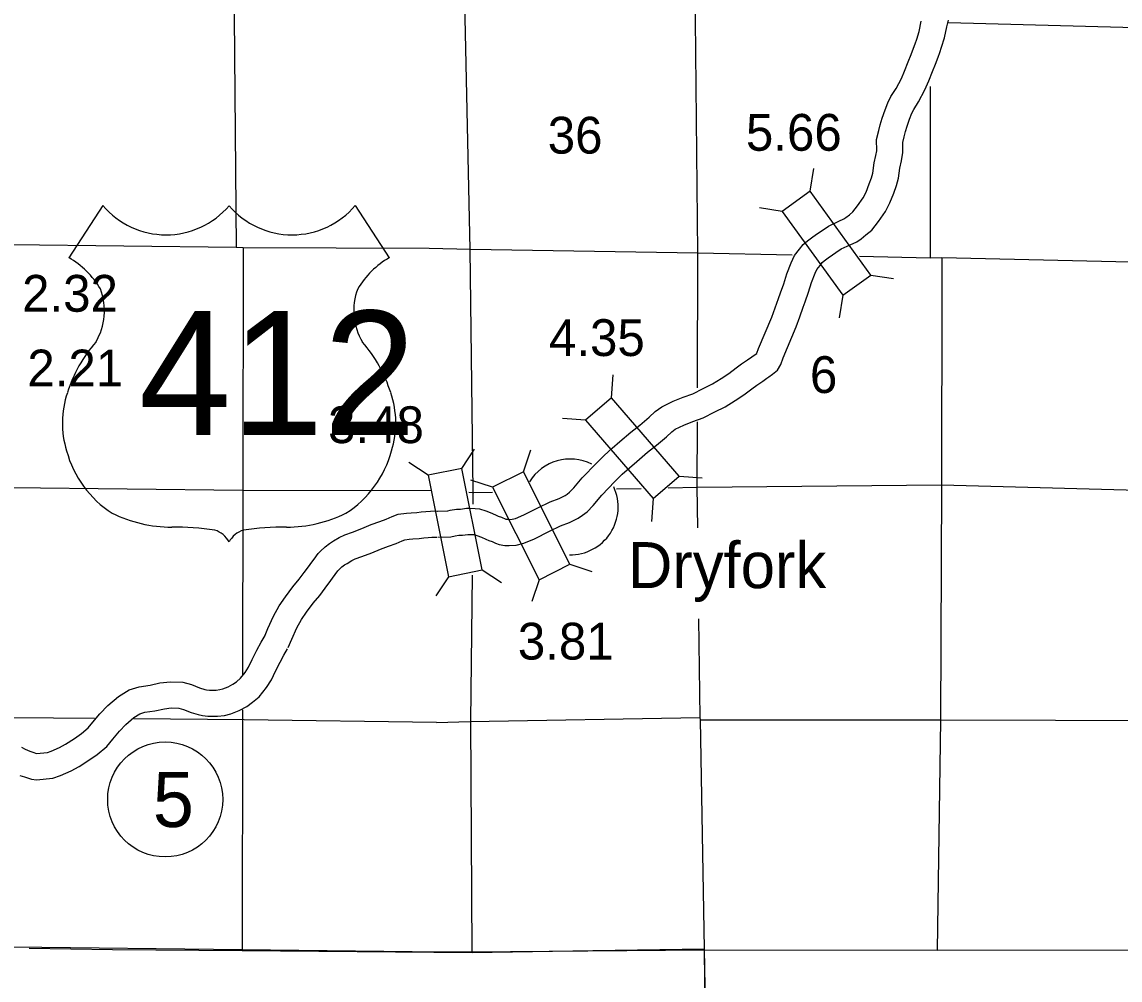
# Model space of a CAD drawing. Extents: x 77230 to 630905, y 790554 to 1662844.
# Drawn here: x 433436 to 458636, y 1503964 to 1525962 of the extents above; entities that cross this region are included whole.
import ezdxf

# ---------------------------------------------------------------- set-up
doc = ezdxf.new("R2010")
doc.units = 0
for name, color, linetype in [('Level 15', 7, 'Continuous'), ('Level 16', 7, 'Continuous'), ('Level 18', 7, 'Continuous'), ('Level 19', 7, 'Continuous'), ('Level 23', 7, 'Continuous'), ('Level 25', 7, 'Continuous'), ('Level 26', 7, 'Continuous'), ('Level 32', 7, 'Continuous'), ('Level 33', 7, 'Continuous'), ('Level 43', 7, 'Continuous')]:
    doc.layers.add(name, color=color, linetype=linetype)

msp = doc.modelspace()

# ---------------------------------------------------------------- linework, layer by layer
at = {"layer": 'Level 15'}
for points in [[(448859, 1533101), (448859, 1531515), (448852, 1531285), (448886, 1526167), (448883, 1526019), (448936, 1520658), (448930, 1517561)], [(442784, 1520763), (438511, 1520777), (438354, 1520782), (433196, 1520844), (433042, 1520842), (427898, 1520874), (427715, 1520873), (422575, 1520905), (422367, 1520911), (417667, 1520973)], [(451109, 1520608), (448944, 1520654), (443731, 1520734), (442784, 1520763)], [(468510, 1520256), (465175, 1520307), (464880, 1520314), (459887, 1520409), (459540, 1520433), (454545, 1520546), (454276, 1520541), (452654, 1520575)], [(448929, 1516778), (448926, 1515292), (448938, 1514346)], [(448964, 1512258), (448993, 1509996), (448997, 1509942), (449092, 1504685)]]:
    msp.add_lwpolyline(points, dxfattribs=at)
at = {"layer": 'Level 16'}
for points in [[(443576, 1550063), (443443, 1547209), (443490, 1541869), (443556, 1536552), (443571, 1531308), (443601, 1526056), (443715, 1520734), (443786, 1515186), (443783, 1514888)], [(438285, 1527843), (438307, 1526089), (438354, 1520782)], [(454701, 1525952), (459559, 1525820), (464863, 1525670), (469808, 1525557)], [(454276, 1524483), (454276, 1520541)], [(438511, 1520777), (438506, 1515223), (438498, 1510975)], [(454545, 1520546), (454545, 1519898)], [(454545, 1519898), (454542, 1515328), (454513, 1509931), (454438, 1504649)], [(448265, 1515268), (448934, 1515284), (454542, 1515336), (459912, 1515189), (465090, 1514982), (465952, 1514963)], [(442828, 1515198), (438508, 1515205), (433198, 1515264), (428642, 1515227)], [(443690, 1515165), (443802, 1515160), (444232, 1515170)], [(447081, 1515239), (447644, 1515253)], [(443766, 1513262), (443732, 1509915)], [(435103, 1509968), (433219, 1509983), (429610, 1510038)], [(438496, 1510172), (438496, 1509948), (438492, 1504667)], [(442947, 1509878), (443720, 1509899), (448993, 1509996)], [(442947, 1509878), (438536, 1509942), (436006, 1509962)], [(443732, 1509915), (443761, 1504609)], [(448997, 1509942), (454499, 1509941), (459809, 1509924), (465115, 1509710), (467578, 1509643)]]:
    msp.add_lwpolyline(points, dxfattribs=at)
at = {"layer": 'Level 18'}
for points in [[(428346, 1504767), (433236, 1504726), (438492, 1504667), (443044, 1504611)], [(449092, 1504685), (449202, 1498565)], [(443044, 1504611), (443761, 1504609), (449093, 1504658), (454438, 1504649), (459741, 1504659), (465041, 1504462), (470381, 1504317)]]:
    msp.add_lwpolyline(points, dxfattribs=at)
at = {"layer": 'Level 19'}
for p, q in [((451522, 1522076), (451605, 1522598)), ((450880, 1521612), (450359, 1521695)), ((452915, 1520152), (453437, 1520069)), ((452274, 1519687), (452191, 1519166)), ((446967, 1517334), (447006, 1517860)), ((446367, 1516817), (445841, 1516855)), ((443531, 1515711), (443823, 1516150)), ((444944, 1515634), (445110, 1516135)), ((442755, 1515554), (442315, 1515847)), ((448518, 1515534), (449045, 1515495)), ((444236, 1515279), (443735, 1515445)), ((447919, 1515017), (447880, 1514490)), ((446011, 1513511), (446512, 1513345)), ((444000, 1513382), (444440, 1513089)), ((443224, 1513225), (442931, 1512786)), ((445303, 1513156), (445137, 1512654))]:
    msp.add_line(p, q, dxfattribs=at)
for points in [[(452915, 1520152), (451522, 1522076), (450880, 1521612), (452274, 1519687)], [(448518, 1515534), (446967, 1517334), (446367, 1516817), (447919, 1515017)], [(442755, 1515554), (443224, 1513225), (444000, 1513382), (443531, 1515711)], [(446011, 1513511), (444944, 1515634), (444236, 1515279), (445303, 1513156)]]:
    msp.add_lwpolyline(points, close=True, dxfattribs=at)
at = {"layer": 'Level 23'}
for points in [[(442961, 1514732), (443206, 1514739), (443259, 1514750), (443405, 1514779), (443501, 1514778), (443640, 1514802), (443716, 1514796), (443836, 1514795), (443939, 1514784), (444078, 1514738), (444215, 1514684), (444332, 1514629), (444361, 1514616), (444440, 1514593), (444537, 1514548), (444575, 1514543), (444613, 1514541), (444685, 1514545), (444762, 1514565), (444951, 1514644), (445274, 1514806), (445561, 1514945), (445761, 1515019), (445898, 1515090), (445950, 1515124), (446002, 1515165), (446098, 1515262), (446295, 1515499), (446617, 1515830), (446796, 1516010), (446982, 1516178), (447160, 1516328), (447411, 1516544), (447616, 1516707), (447828, 1516891), (447969, 1517016), (448118, 1517125), (448382, 1517253), (448612, 1517345), (448831, 1517426), (449066, 1517545), (449281, 1517652), (449479, 1517774), (449657, 1517893), (449828, 1518020), (449951, 1518110), (450089, 1518205), (450185, 1518276), (450242, 1518315), (450299, 1518352), (450304, 1518357), (450341, 1518462), (450642, 1519184), (450721, 1519395), (450794, 1519611), (450843, 1519742), (450917, 1519949), (450988, 1520179), (451090, 1520435), (451166, 1520599), (451283, 1520746), (451367, 1520851), (451463, 1520937), (451583, 1521030), (451695, 1521105), (451774, 1521162), (451944, 1521275), (452185, 1521388), (452297, 1521441), (452345, 1521472), (452425, 1521536), (452503, 1521601), (452609, 1521740), (452739, 1521922), (452807, 1522056), (452880, 1522244), (452931, 1522383), (452959, 1522493), (452992, 1522724), (453035, 1522896), (453053, 1523006), (453049, 1523264), (453098, 1523470), (453133, 1523602), (453175, 1523754), (453242, 1523944), (453308, 1524107), (453376, 1524251), (453497, 1524436), (453618, 1524661), (453691, 1524834), (453771, 1525044), (453844, 1525217), (453899, 1525362), (453935, 1525462), (453972, 1525566), (454025, 1525743), (454074, 1525982)], [(442978, 1514132), (443277, 1514141), (443380, 1514163), (443459, 1514178), (443548, 1514177), (443669, 1514198), (443689, 1514197), (443802, 1514195), (443812, 1514194), (443873, 1514174), (443978, 1514132), (444082, 1514084), (444150, 1514053), (444228, 1514030), (444303, 1513995), (444385, 1513963), (444519, 1513945), (444613, 1513940), (444778, 1513949), (444954, 1513995), (445201, 1514098), (445539, 1514268), (445796, 1514392), (446004, 1514469), (446203, 1514572), (446303, 1514638), (446403, 1514718), (446543, 1514858), (446741, 1515097), (447045, 1515410), (447210, 1515576), (447376, 1515726), (447549, 1515871), (447793, 1516082), (448000, 1516245), (448224, 1516440), (448346, 1516548), (448429, 1516609), (448625, 1516704), (448828, 1516786), (449070, 1516875), (449335, 1517008), (449573, 1517127), (449803, 1517268), (450004, 1517403), (450185, 1517538), (450298, 1517621), (450436, 1517716), (450532, 1517787), (450575, 1517816), (450661, 1517872), (450774, 1517970), (450849, 1518097), (450902, 1518248), (451200, 1518963), (451287, 1519194), (451360, 1519411), (451407, 1519537), (451487, 1519760), (451554, 1519979), (451642, 1520197), (451681, 1520282), (451752, 1520372), (451803, 1520436), (451847, 1520475), (451935, 1520543), (452039, 1520613), (452116, 1520669), (452238, 1520750), (452441, 1520845), (452593, 1520917), (452698, 1520986), (452805, 1521071), (452939, 1521184), (453092, 1521383), (453253, 1521610), (453355, 1521810), (453441, 1522032), (453505, 1522206), (453548, 1522377), (453581, 1522607), (453624, 1522776), (453653, 1522963), (453650, 1523198), (453680, 1523324), (453712, 1523444), (453748, 1523573), (453804, 1523733), (453857, 1523866), (453900, 1523956), (454014, 1524129), (454159, 1524402), (454248, 1524610), (454328, 1524821), (454401, 1524994), (454461, 1525153), (454500, 1525259), (454542, 1525380), (454607, 1525596), (454660, 1525850), (454698, 1526005)], [(438998, 1511841), (439082, 1512035), (439208, 1512318), (439340, 1512557), (439480, 1512764), (439654, 1512992), (439800, 1513165), (439911, 1513319), (440033, 1513481), (440067, 1513532), (440138, 1513631), (440231, 1513755), (440287, 1513812), (440391, 1513909), (440495, 1513990), (440588, 1514047), (440719, 1514123), (440848, 1514187), (441024, 1514248), (441235, 1514331), (441446, 1514422), (441649, 1514490), (441796, 1514544), (441930, 1514605), (442073, 1514659), (442257, 1514686), (442368, 1514694), (442498, 1514701), (442596, 1514714), (442703, 1514723), (442812, 1514733), (442920, 1514734), (442978, 1514732)], [(439548, 1511602), (439632, 1511794), (439745, 1512050), (439852, 1512242), (439968, 1512414), (440122, 1512617), (440273, 1512795), (440394, 1512963), (440525, 1513136), (440562, 1513194), (440621, 1513276), (440686, 1513363), (440706, 1513382), (440779, 1513451), (440838, 1513496), (440896, 1513532), (441003, 1513594), (441081, 1513633), (441232, 1513686), (441462, 1513776), (441661, 1513861), (441849, 1513924), (442024, 1513989), (442160, 1514051), (442225, 1514075), (442324, 1514090), (442405, 1514096), (442551, 1514103), (442660, 1514117), (442756, 1514125), (442842, 1514133), (442914, 1514134), (442960, 1514132)], [(433428, 1509313), (433511, 1509268), (433618, 1509220), (433685, 1509195), (433771, 1509168), (433772, 1509168), (434020, 1509191), (434105, 1509219), (434297, 1509304), (434436, 1509379), (434638, 1509513), (434799, 1509622), (434955, 1509752), (435064, 1509884), (435224, 1510074), (435407, 1510267), (435649, 1510477), (435895, 1510628), (436128, 1510700), (436380, 1510734), (436603, 1510786), (436843, 1510815), (437125, 1510800), (437325, 1510747), (437512, 1510676), (437634, 1510638), (437671, 1510630), (437736, 1510623), (437891, 1510621), (437979, 1510632), (438049, 1510648), (438166, 1510697), (438276, 1510755), (438356, 1510814), (438453, 1510893), (438560, 1511025), (438633, 1511145), (438717, 1511324), (438828, 1511540), (438922, 1511719), (439015, 1511875)], [(433390, 1508664), (433491, 1508627), (433653, 1508576), (433772, 1508565), (434143, 1508599), (434321, 1508658), (434562, 1508765), (434745, 1508865), (434972, 1509015), (435160, 1509142), (435381, 1509327), (435524, 1509498), (435673, 1509675), (435823, 1509834), (436005, 1509992), (436144, 1510077), (436257, 1510112), (436488, 1510143), (436708, 1510194), (436863, 1510213), (437032, 1510204), (437141, 1510175), (437315, 1510109), (437477, 1510058), (437576, 1510036), (437703, 1510024), (437924, 1510021), (438083, 1510040), (438232, 1510075), (438421, 1510153), (438598, 1510246), (438725, 1510341), (438881, 1510468), (439051, 1510679), (439162, 1510861), (439255, 1511060), (439360, 1511263), (439446, 1511426), (439531, 1511568)]]:
    msp.add_lwpolyline(points, dxfattribs=at)
at = {"layer": 'Level 25'}
for p, q in [((435294, 1521751), (434515, 1520546)), ((441085, 1521751), (441863, 1520546))]:
    msp.add_line(p, q, dxfattribs=at)
for centre, radius, start, end in [((436744, 1522971), 1896, 220.075, 319.6701), ((439634, 1522971), 1896, 220.3299, 319.925), ((433497, 1518798), 2024, 30.7809, 59.9883), ((442881, 1518798), 2024, 120.0117, 149.2191), ((433942, 1519331), 1387, 328.8105, 21.2108), ((442436, 1519331), 1387, 158.7892, 211.1895), ((437570, 1516488), 3236, 138.9565, 162.6913), ((438808, 1516488), 3236, 17.3087, 41.0435), ((436501, 1516753), 2138, 160.9576, 197.3819), ((439877, 1516753), 2138, 342.6181, 19.0424), ((436849, 1516759), 2474, 195.1074, 237.1312), ((439529, 1516759), 2474, 302.8688, 344.8926), ((436896, 1517539), 3177, 244.0771, 269.5779), ((439483, 1517539), 3177, 270.4221, 295.9229), ((436969, 1508542), 5820, 81.1942, 90.9539), ((437697, 1513760), 558, 28.0342, 72.9864), ((438681, 1513760), 558, 107.0136, 151.9658), ((439409, 1508542), 5820, 89.0461, 98.8058)]:
    msp.add_arc(centre, radius, start, end, dxfattribs=at)
at = {"layer": 'Level 26'}
for start, end in [(63.435, 148.3245), (268.9583, 24.7024)]:
    msp.add_arc((446018, 1514827), 1100, start, end, dxfattribs=at)
at = {"layer": 'Level 33'}
msp.add_circle((436723, 1508111), 1320, dxfattribs=at)
at = {"layer": 'Level 43'}
for points in [[(449098, 1504675), (449098, 1504675), (446538, 1504639), (443766, 1504590), (438492, 1504636), (435514, 1504660), (433598, 1504690)], [(449158, 1499616), (449098, 1504622), (449098, 1504675)]]:
    msp.add_lwpolyline(points, dxfattribs=at)

# ---------------------------------------------------------------- texts
at = {"layer": 'Level 16'}
for s, height, p in [('36', 844.8, (445502, 1522940)), ('6', 845, (451519, 1517443))]:
    msp.add_text(s, height=height, dxfattribs=at).set_placement(p)
at = {"layer": 'Level 25'}
msp.add_text('412', height=2851.2, dxfattribs=at).set_placement((436117, 1516478))
at = {"layer": 'Level 26'}
msp.add_text('Dryfork', height=1056, dxfattribs=at).set_placement((447342, 1512963))
at = {"layer": 'Level 32'}
for s, p in [('5.66', (450050, 1523005)), ('2.32', (433439, 1519309)), ('4.35', (445530, 1518292)), ('2.21', (433559, 1517594)), ('3.48', (440461, 1516292)), ('3.81', (444816, 1511323))]:
    msp.add_text(s, height=844.8, dxfattribs=at).set_placement(p)
at = {"layer": 'Level 33'}
msp.add_text('5', height=1267, dxfattribs=at).set_placement((436439, 1507478))

doc.saveas('drawing.dxf')
